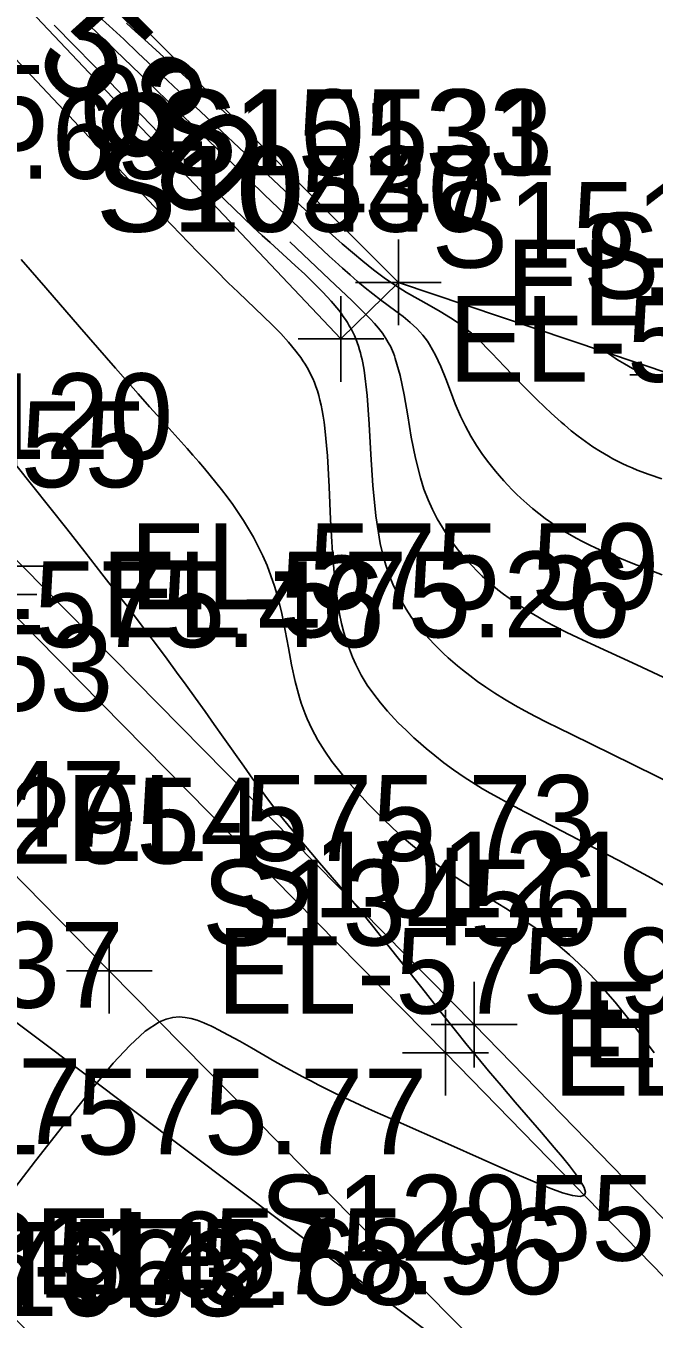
# Model space of a CAD drawing. Extents: x 1729869 to 1735532, y 648588 to 653771.
# Drawn here: x 1731155.8 to 1731185.1, y 652113.8 to 652174.1 of the extents above; entities that cross this region are included whole.
import ezdxf

# ---------------------------------------------------------------- set-up
doc = ezdxf.new("R2010")
doc.units = 0
for name, color, linetype in [('SURVEY - CENTERLINE - Preliminary', 7, 'Continuous'), ('SURVEY - CONTOURS - Index with Text', 7, 'Continuous'), ('SURVEY - CONTOURS - Intermediate with optional Text', 7, 'Continuous'), ('SURVEY - DRAINAGE - Area Shapes', 7, 'Continuous'), ('SURVEY - DRAINAGE - Area Shapes Text', 7, 'Continuous'), ('SURVEY - DTM - Breaklines', 7, 'Continuous'), ('SURVEY - DTM - Breaklines - Points - Elevations', 7, 'Continuous'), ('SURVEY - DTM - Breaklines - Points - Locators', 7, 'Continuous'), ('SURVEY - DTM - Breaklines - Points - Numbers', 7, 'Continuous'), ('SURVEY - NON-TRANSPORTATION - Features', 7, 'Continuous'), ('SURVEY - TRAFFIC CONTROL - Pavement Marking - Points - Elevations', 7, 'Continuous'), ('SURVEY - TRAFFIC CONTROL - Pavement Marking - Points - Numbers', 7, 'Continuous'), ('SURVEY - TRANSPORTATION - Features', 7, 'Continuous'), ('SURVEY - TRANSPORTATION - Features - Points - Elevations', 7, 'Continuous'), ('SURVEY - TRANSPORTATION - Features - Points - Locators', 7, 'Continuous'), ('SURVEY - TRANSPORTATION - Features - Points - Numbers', 7, 'Continuous'), ('SURVEY - TRANSPORTATION - Roads', 7, 'Continuous'), ('SURVEY - TRANSPORTATION - Roads - Points - Elevations', 7, 'Continuous'), ('SURVEY - TRANSPORTATION - Roads - Points - Locators', 7, 'Continuous'), ('SURVEY - TRANSPORTATION - Roads - Points - Numbers', 7, 'Continuous')]:
    doc.layers.add(name, color=color, linetype=linetype)

msp = doc.modelspace()

# ---------------------------------------------------------------- linework, layer by layer
at = {"layer": 'SURVEY - CENTERLINE - Preliminary'}
msp.add_arc((1729018.342, 650008.232), 3000, 36.727042, 45.05905, dxfattribs=at)
at = {"layer": 'SURVEY - CONTOURS - Index with Text'}
msp.add_lwpolyline([(1731186.507, 652143.25), (1731184.29, 652144.293), (1731182.16, 652145.272), (1731181.556, 652145.554), (1731181, 652145.822), (1731180.49, 652146.078), (1731180.066, 652146.305), (1731179.673, 652146.527), (1731179.309, 652146.747), (1731178.968, 652146.964), (1731178.648, 652147.181), (1731178.344, 652147.398), (1731178.075, 652147.598), (1731177.817, 652147.801), (1731177.566, 652148.007), (1731177.322, 652148.218), (1731177.085, 652148.435), (1731176.852, 652148.66), (1731176.611, 652148.905), (1731176.374, 652149.16), (1731176.142, 652149.428), (1731175.914, 652149.709), (1731175.691, 652150.004), (1731175.472, 652150.315), (1731175.226, 652150.698), (1731174.99, 652151.105), (1731174.766, 652151.538), (1731174.558, 652151.999), (1731174.368, 652152.489), (1731174.199, 652153.01), (1731173.966, 652153.94), (1731173.776, 652154.92), (1731173.61, 652155.914), (1731173.445, 652156.882), (1731173.259, 652157.787), (1731173.033, 652158.59), (1731172.99, 652158.71), (1731172.946, 652158.826), (1731172.9, 652158.938), (1731172.852, 652159.047), (1731172.802, 652159.152), (1731172.751, 652159.254), (1731172.597, 652159.523), (1731172.43, 652159.77), (1731172.252, 652160.001), (1731172.063, 652160.22), (1731171.865, 652160.432), (1731171.661, 652160.64), (1731171.447, 652160.853), (1731171.002, 652161.286), (1731169.963, 652162.275), (1731168.12, 652164.031)], dxfattribs=at)
at = {"layer": 'SURVEY - CONTOURS - Intermediate with optional Text'}
for points in [[(1731185.463, 652148.49), (1731184.108, 652149.025), (1731183.496, 652149.27), (1731182.926, 652149.505), (1731182.399, 652149.737), (1731182.068, 652149.894), (1731181.753, 652150.051), (1731181.454, 652150.21), (1731181.168, 652150.371), (1731180.894, 652150.534), (1731180.63, 652150.701), (1731180.315, 652150.911), (1731180.011, 652151.127), (1731179.718, 652151.35), (1731179.433, 652151.58), (1731179.156, 652151.818), (1731178.885, 652152.065), (1731178.681, 652152.261), (1731178.48, 652152.462), (1731178.282, 652152.67), (1731178.086, 652152.884), (1731177.891, 652153.105), (1731177.699, 652153.334), (1731177.397, 652153.713), (1731177.103, 652154.112), (1731176.819, 652154.53), (1731176.549, 652154.967), (1731176.297, 652155.423), (1731176.065, 652155.897), (1731175.822, 652156.471), (1731175.599, 652157.056), (1731175.382, 652157.639), (1731175.157, 652158.207), (1731174.912, 652158.745), (1731174.633, 652159.241), (1731174.532, 652159.392), (1731174.425, 652159.538), (1731174.314, 652159.678), (1731174.031, 652159.986), (1731173.724, 652160.27), (1731173.396, 652160.539), (1731173.055, 652160.798), (1731172.349, 652161.318), (1731171.989, 652161.595), (1731171.632, 652161.882), (1731171.276, 652162.178), (1731170.922, 652162.482), (1731170.572, 652162.79), (1731170.226, 652163.103), (1731169.943, 652163.362), (1731169.385, 652163.884), (1731168.558, 652164.671), (1731166.943, 652166.219), (1731165.515, 652167.6), (1731163.15, 652169.885), (1731161.135, 652171.853), (1731159.996, 652172.957), (1731159.122, 652173.796), (1731158.533, 652174.352)], [(1731185.446, 652152.964), (1731184.862, 652153.169), (1731184.311, 652153.381), (1731184.071, 652153.481), (1731183.838, 652153.584), (1731183.612, 652153.69), (1731183.392, 652153.798), (1731183.177, 652153.91), (1731182.968, 652154.025), (1731182.598, 652154.243), (1731182.242, 652154.471), (1731181.896, 652154.71), (1731181.561, 652154.958), (1731181.235, 652155.216), (1731180.915, 652155.482), (1731180.76, 652155.616), (1731180.606, 652155.752), (1731180.299, 652156.03), (1731179.994, 652156.316), (1731179.616, 652156.681), (1731179.238, 652157.055), (1731178.862, 652157.435), (1731178.49, 652157.819), (1731178.123, 652158.203), (1731177.534, 652158.827), (1731177.305, 652159.068), (1731177.073, 652159.304), (1731176.835, 652159.534), (1731176.587, 652159.758), (1731176.325, 652159.975), (1731176.144, 652160.113), (1731176.05, 652160.181), (1731175.599, 652160.483), (1731175.116, 652160.776), (1731174.609, 652161.067), (1731174.088, 652161.362), (1731173.561, 652161.669), (1731173.037, 652161.995), (1731172.517, 652162.35), (1731172.009, 652162.726), (1731171.513, 652163.119), (1731171.03, 652163.522), (1731170.56, 652163.932), (1731170.103, 652164.343), (1731169.531, 652164.869), (1731168.152, 652166.158), (1731164.947, 652169.169), (1731163.469, 652170.552), (1731162.419, 652171.543), (1731161.055, 652172.833), (1731160.373, 652173.472), (1731159.699, 652174.095), (1731159.22, 652174.532)], [(1731186.493, 652138.463), (1731184.075, 652139.658), (1731181.254, 652141.044), (1731180.649, 652141.342), (1731180.085, 652141.624), (1731179.561, 652141.892), (1731179.074, 652142.149), (1731178.622, 652142.398), (1731178.124, 652142.689), (1731177.668, 652142.972), (1731177.25, 652143.251), (1731176.862, 652143.524), (1731176.501, 652143.795), (1731176.16, 652144.064), (1731175.932, 652144.251), (1731175.711, 652144.438), (1731175.495, 652144.628), (1731175.283, 652144.821), (1731175.076, 652145.019), (1731174.872, 652145.221), (1731174.591, 652145.517), (1731174.316, 652145.828), (1731174.049, 652146.158), (1731173.79, 652146.51), (1731173.541, 652146.886), (1731173.305, 652147.288), (1731173.108, 652147.664), (1731172.924, 652148.065), (1731172.752, 652148.493), (1731172.595, 652148.95), (1731172.455, 652149.439), (1731172.333, 652149.96), (1731172.126, 652151.251), (1731171.989, 652152.654), (1731171.895, 652154.102), (1731171.814, 652155.526), (1731171.718, 652156.859), (1731171.577, 652158.034), (1731171.548, 652158.207), (1731171.516, 652158.374), (1731171.483, 652158.536), (1731171.447, 652158.692), (1731171.409, 652158.843), (1731171.369, 652158.988), (1731171.314, 652159.165), (1731171.254, 652159.335), (1731171.191, 652159.499), (1731171.123, 652159.658), (1731171.05, 652159.812), (1731170.972, 652159.963), (1731170.888, 652160.113), (1731170.8, 652160.26), (1731170.706, 652160.405), (1731170.607, 652160.549), (1731170.504, 652160.691), (1731170.396, 652160.833), (1731170.043, 652161.259), (1731169.656, 652161.681), (1731169.242, 652162.099), (1731168.809, 652162.514), (1731168.363, 652162.926), (1731167.193, 652163.988), (1731166.835, 652164.317), (1731166.396, 652164.726), (1731165.959, 652165.14), (1731165.523, 652165.559), (1731165.091, 652165.98), (1731164.662, 652166.403), (1731164.073, 652166.989), (1731163.421, 652167.647), (1731162.837, 652168.243), (1731161.991, 652169.115), (1731158.949, 652172.274), (1731158.096, 652173.155), (1731157.141, 652174.133)], [(1731166.609, 652168.71), (1731165.21, 652169.956), (1731163.942, 652171.094), (1731162.769, 652172.158), (1731161.345, 652173.458), (1731160.92, 652173.843), (1731160.5, 652174.221)], [(1731186.402, 652133.526), (1731184.97, 652134.346), (1731183.454, 652135.165), (1731181.918, 652135.966), (1731180.428, 652136.732), (1731179.049, 652137.446), (1731178.622, 652137.671), (1731178.214, 652137.89), (1731177.824, 652138.103), (1731177.452, 652138.312), (1731177.097, 652138.518), (1731176.758, 652138.723), (1731176.236, 652139.058), (1731175.751, 652139.392), (1731175.298, 652139.726), (1731174.874, 652140.06), (1731174.474, 652140.393), (1731174.092, 652140.726), (1731173.902, 652140.897), (1731173.715, 652141.069), (1731173.531, 652141.242), (1731173.35, 652141.418), (1731173.172, 652141.596), (1731172.995, 652141.778), (1731172.662, 652142.139), (1731172.338, 652142.519), (1731172.026, 652142.922), (1731171.728, 652143.354), (1731171.449, 652143.818), (1731171.191, 652144.317), (1731171.036, 652144.66), (1731170.893, 652145.021), (1731170.76, 652145.401), (1731170.639, 652145.803), (1731170.53, 652146.226), (1731170.434, 652146.674), (1731170.229, 652148.036), (1731170.098, 652149.524), (1731170.013, 652151.067), (1731169.944, 652152.596), (1731169.866, 652154.043), (1731169.75, 652155.337), (1731169.713, 652155.621), (1731169.671, 652155.893), (1731169.626, 652156.153), (1731169.576, 652156.401), (1731169.521, 652156.638), (1731169.461, 652156.864), (1731169.399, 652157.072), (1731169.332, 652157.271), (1731169.259, 652157.463), (1731169.182, 652157.647), (1731169.1, 652157.825), (1731169.012, 652157.998), (1731168.922, 652158.161), (1731168.827, 652158.32), (1731168.728, 652158.476), (1731168.623, 652158.629), (1731168.513, 652158.781), (1731168.398, 652158.932), (1731168.06, 652159.34), (1731167.691, 652159.745), (1731167.298, 652160.147), (1731166.89, 652160.547), (1731165.703, 652161.677), (1731165.249, 652162.116), (1731164.678, 652162.681), (1731164.257, 652163.105), (1731163.834, 652163.536), (1731163.411, 652163.972), (1731162.991, 652164.41), (1731162.273, 652165.164), (1731160.836, 652166.693), (1731157.832, 652169.904), (1731154.82, 652173.104)], [(1731185.099, 652126.191), (1731184.743, 652126.676), (1731184.385, 652127.155), (1731184.021, 652127.629), (1731183.652, 652128.097), (1731183.274, 652128.557), (1731182.833, 652129.071), (1731182.415, 652129.533), (1731182.009, 652129.956), (1731181.588, 652130.369), (1731181.15, 652130.772), (1731180.694, 652131.164), (1731180.217, 652131.543), (1731179.555, 652132.027), (1731178.867, 652132.491), (1731178.164, 652132.94), (1731177.459, 652133.377), (1731176.763, 652133.805), (1731176.089, 652134.228), (1731175.869, 652134.369), (1731175.653, 652134.511), (1731175.441, 652134.653), (1731175.232, 652134.796), (1731175.026, 652134.94), (1731174.824, 652135.087), (1731174.317, 652135.472), (1731173.829, 652135.869), (1731173.359, 652136.277), (1731172.904, 652136.693), (1731172.464, 652137.115), (1731172.038, 652137.542), (1731171.758, 652137.83), (1731171.482, 652138.121), (1731171.211, 652138.416), (1731170.821, 652138.859), (1731170.443, 652139.315), (1731170.081, 652139.787), (1731169.741, 652140.275), (1731169.427, 652140.781), (1731169.143, 652141.307), (1731169.031, 652141.539), (1731168.926, 652141.775), (1731168.827, 652142.016), (1731168.734, 652142.262), (1731168.647, 652142.514), (1731168.566, 652142.771), (1731168.368, 652143.516), (1731168.2, 652144.295), (1731168.048, 652145.092), (1731167.899, 652145.895), (1731167.738, 652146.688), (1731167.551, 652147.458), (1731167.402, 652147.964), (1731167.236, 652148.453), (1731167.053, 652148.925), (1731166.856, 652149.382), (1731166.644, 652149.822), (1731166.419, 652150.249), (1731166.191, 652150.646), (1731165.953, 652151.031), (1731165.707, 652151.406), (1731165.453, 652151.771), (1731165.192, 652152.127), (1731164.927, 652152.475), (1731164.667, 652152.805), (1731164.404, 652153.13), (1731164.138, 652153.449), (1731163.87, 652153.765), (1731163.599, 652154.076), (1731163.327, 652154.385), (1731162.767, 652155.009), (1731161.927, 652155.937), (1731161.571, 652156.334), (1731161.042, 652156.931), (1731159.991, 652158.138), (1731158.313, 652160.067), (1731156.745, 652161.884), (1731155.597, 652163.2)], [(1731182.682, 652159.039), (1731182.784, 652158.952), (1731182.917, 652158.848), (1731183.122, 652158.703), (1731183.391, 652158.527), (1731183.716, 652158.328), (1731184.09, 652158.115), (1731184.505, 652157.898), (1731184.952, 652157.685), (1731185.175, 652157.587)], [(1731155.307, 652119.908), (1731156.267, 652121.157), (1731157.357, 652122.55), (1731158.231, 652123.672), (1731159.075, 652124.738), (1731159.885, 652125.709), (1731160.654, 652126.543), (1731161.377, 652127.201), (1731162.049, 652127.644), (1731162.36, 652127.773), (1731162.66, 652127.846), (1731162.952, 652127.87), (1731163.237, 652127.852), (1731163.52, 652127.798), (1731163.802, 652127.714), (1731163.958, 652127.657), (1731164.115, 652127.595), (1731164.273, 652127.526), (1731164.433, 652127.452), (1731164.595, 652127.374), (1731164.759, 652127.291), (1731165.263, 652127.025), (1731165.786, 652126.736), (1731166.323, 652126.43), (1731167.424, 652125.797), (1731167.979, 652125.484), (1731168.351, 652125.279), (1731168.723, 652125.079), (1731169.095, 652124.884), (1731169.469, 652124.692), (1731169.843, 652124.504), (1731170.22, 652124.32), (1731170.68, 652124.1), (1731171.145, 652123.883), (1731171.617, 652123.668), (1731172.095, 652123.452), (1731173.165, 652122.978), (1731175.482, 652121.956), (1731177.081, 652121.244), (1731178.237, 652120.73), (1731179.002, 652120.395), (1731179.658, 652120.117), (1731180.277, 652119.87), (1731180.832, 652119.671), (1731181.297, 652119.54), (1731181.644, 652119.493), (1731181.848, 652119.551), (1731181.893, 652119.696), (1731181.828, 652119.92), (1731181.669, 652120.209), (1731181.436, 652120.551), (1731181.146, 652120.931), (1731180.818, 652121.335), (1731180.439, 652121.789), (1731179.843, 652122.482), (1731178.617, 652123.901), (1731177.96, 652124.67), (1731177.38, 652125.358), (1731176.873, 652125.968), (1731176.388, 652126.56), (1731175.843, 652127.232), (1731175.222, 652128.01), (1731174.261, 652129.225), (1731172.566, 652131.378), (1731171.986, 652132.109), (1731171.518, 652132.687), (1731171.279, 652132.978), (1731171.038, 652133.268), (1731170.592, 652133.796), (1731169.505, 652135.063), (1731169.096, 652135.544), (1731168.676, 652136.042), (1731168.251, 652136.555), (1731167.826, 652137.077), (1731167.407, 652137.606), (1731166.946, 652138.209), (1731166.682, 652138.566), (1731166.395, 652138.963), (1731165.966, 652139.57), (1731165.017, 652140.92), (1731164.597, 652141.514), (1731164.167, 652142.119), (1731163.726, 652142.733), (1731163.278, 652143.353), (1731162.838, 652143.955), (1731162.393, 652144.558), (1731161.945, 652145.16), (1731161.496, 652145.758), (1731161.05, 652146.349), (1731160.607, 652146.931), (1731160.185, 652147.481), (1731159.362, 652148.546), (1731158.569, 652149.56), (1731157.721, 652150.633), (1731155.343, 652153.627)]]:
    msp.add_lwpolyline(points, dxfattribs=at)
at = {"layer": 'SURVEY - DRAINAGE - Area Shapes'}
msp.add_lwpolyline([(1731097.142, 652171.409), (1731011.148, 652256.97), (1730865.03, 652403.158), (1730749.606, 652518.939), (1730781.764, 652550.883), (1730851.291, 652571.58), (1730949.072, 652515.98), (1730982.838, 652438.563), (1731020.351, 652368.14), (1731165.291, 652192.393), (1731281.807, 652137.032), (1731316.797, 652088.672), (1731252.279, 652032.718), (1731179.777, 652109.245)], close=True, dxfattribs=at)
at = {"layer": 'SURVEY - DRAINAGE - Area Shapes Text'}
msp.add_lwpolyline([(1731252.279, 652032.718), (1731252.279, 652032.718), (1731331.927, 651940.868), (1731382.756, 651879.672), (1731447.67, 651794.75), (1731482.093, 651747.619), (1731463.009, 651708.574), (1731417.334, 651769.604), (1731372.727, 651826.43), (1731331.142, 651879.707), (1731270.184, 651948.802), (1731219.221, 652002.428), (1731149.8, 652071.308), (1731071.45, 652144.137), (1731094.843, 652173.647), (1731097.142, 652171.409), (1731179.777, 652109.245)], close=True, dxfattribs=at)
at = {"layer": 'SURVEY - DTM - Breaklines'}
for points in [[(1731173.177, 652162.133), (1731170.5, 652159.498), (1731153.304, 652177.685), (1731135.911, 652195.641), (1731118.174, 652213.343), (1731103.282, 652228.587), (1731085.963, 652246.682), (1731068.193, 652264.268), (1731049.977, 652281.46), (1731042.311, 652290.419), (1731041.406, 652292.943), (1731038.991, 652294.926), (1731037.062, 652296.182), (1731033.469, 652298.672), (1731021.7, 652310.15), (1731004.316, 652328.046), (1730986.687, 652345.773), (1730968.734, 652363.274), (1730957.995, 652374.725), (1730940.405, 652392.322), (1730922.559, 652409.914), (1730904.882, 652427.475), (1730887.191, 652445.181), (1730869.266, 652462.674)], [(1731035.462, 652269.556), (1731036.254, 652268.75), (1731049.78, 652255.258), (1731071.01, 652234.055), (1731092.233, 652212.831), (1731113.392, 652191.515), (1731134.61, 652170.281), (1731155.653, 652148.89), (1731176.704, 652127.515), (1731197.722, 652105.922), (1731218.638, 652084.352), (1731239.234, 652062.543), (1731259.779, 652040.444), (1731279.977, 652018.028), (1731278.681, 652016.879)], [(1731173.177, 652162.133), (1731185.96, 652157.822), (1731193.021, 652156.379), (1731200.301, 652157.188), (1731222.402, 652143.758), (1731259.134, 652109.719), (1731287.468, 652067.609), (1731323.876, 652033.257), (1731358.72, 651988.1), (1731387.259, 651947.011), (1731417.761, 651907.382), (1731444.904, 651865.257), (1731475.096, 651825.397), (1731506.912, 651797.592), (1731507.786, 651795.548)]]:
    msp.add_lwpolyline(points, dxfattribs=at)
at = {"layer": 'SURVEY - DTM - Breaklines - Points - Locators'}
for p, q in [((1731173.177, 652164.133), (1731173.177, 652160.133)), ((1731173.177, 652164.133), (1731173.177, 652160.133)), ((1731175.177, 652162.133), (1731171.177, 652162.133)), ((1731175.177, 652162.133), (1731171.177, 652162.133)), ((1731170.5, 652161.498), (1731170.5, 652157.498)), ((1731170.5, 652161.498), (1731170.5, 652157.498)), ((1731172.5, 652159.498), (1731168.5, 652159.498)), ((1731172.5, 652159.498), (1731168.5, 652159.498)), ((1731187.96, 652157.822), (1731183.96, 652157.822)), ((1731157.653, 652148.89), (1731153.653, 652148.89)), ((1731176.704, 652129.515), (1731176.704, 652125.515)), ((1731178.704, 652127.515), (1731174.704, 652127.515))]:
    msp.add_line(p, q, dxfattribs=at)
at = {"layer": 'SURVEY - NON-TRANSPORTATION - Features'}
msp.add_lwpolyline([(1731173.177, 652162.133), (1731159.044, 652176.285)], dxfattribs=at)
at = {"layer": 'SURVEY - TRANSPORTATION - Features'}
msp.add_lwpolyline([(1731033.434, 652270.024), (1731034.936, 652267.426), (1731048.46, 652253.936), (1731069.689, 652232.733), (1731090.91, 652211.511), (1731112.063, 652190.199), (1731133.28, 652168.968), (1731154.322, 652147.578), (1731175.372, 652126.204), (1731196.374, 652104.628), (1731217.283, 652083.065), (1731237.88, 652061.256), (1731258.402, 652039.18), (1731278.681, 652016.879)], dxfattribs=at)
at = {"layer": 'SURVEY - TRANSPORTATION - Features - Points - Locators'}
for p, q in [((1731156.322, 652147.578), (1731152.322, 652147.578)), ((1731175.372, 652128.204), (1731175.372, 652124.204)), ((1731177.372, 652126.204), (1731173.372, 652126.204))]:
    msp.add_line(p, q, dxfattribs=at)
at = {"layer": 'SURVEY - TRANSPORTATION - Roads'}
msp.add_lwpolyline([(1731092.244, 652198.318), (1731110.548, 652179.854), (1731142.862, 652147.122), (1731152.688, 652137.151), (1731159.703, 652130.027), (1731177.944, 652111.504), (1731189.048, 652099.987), (1731201.505, 652086.997), (1731205.657, 652082.667), (1731240.089, 652046.42), (1731254.968, 652030.216), (1731269.804, 652013.975), (1731291.041, 651990.04)], dxfattribs=at)
at = {"layer": 'SURVEY - TRANSPORTATION - Roads - Points - Locators'}
for p, q in [((1731159.703, 652132.027), (1731159.703, 652128.027)), ((1731161.703, 652130.027), (1731157.703, 652130.027))]:
    msp.add_line(p, q, dxfattribs=at)

# ---------------------------------------------------------------- texts
at = {"layer": 'SURVEY - CONTOURS - Index with Text'}
msp.add_text('580', height=5, rotation=315.2974, dxfattribs=at).set_placement((1731155.991, 652172.483))
at = {"layer": 'SURVEY - DTM - Breaklines - Points - Elevations'}
for s, p in [('EL-575.02', (1731139.61, 652168.281)), ('EL-582.20', (1731178.177, 652160.133)), ('EL-582.20', (1731178.177, 652160.133)), ('EL-578.31', (1731175.5, 652157.498)), ('EL-578.31', (1731175.5, 652157.498)), ('EL-575.59', (1731160.653, 652146.89)), ('EL-576.15', (1731181.704, 652125.515))]:
    msp.add_text(s, height=4, dxfattribs=at).set_placement(p)
at = {"layer": 'SURVEY - DTM - Breaklines - Points - Numbers'}
for s, p in [('S15133', (1731161.937, 652167.133)), ('S10531', (1731162.095, 652167.133)), ('S10530', (1731159.087, 652164.498)), ('S10447', (1731159.26, 652164.498)), ('S15134', (1731174.72, 652162.822)), ('S15135', (1731181.781, 652161.379)), ('S10120', (1731144.24, 652153.89)), ('S10121', (1731165.622, 652132.515))]:
    msp.add_text(s, height=4, dxfattribs=at).set_placement(p)
at = {"layer": 'SURVEY - TRAFFIC CONTROL - Pavement Marking - Points - Elevations'}
for s, p in [('EL-575.47', (1731135.765, 652135.811)), ('EL-575.37', (1731135.695, 652128.298)), ('EL-575.77', (1731149.841, 652121.458)), ('EL-575.42', (1731142.926, 652114.309)), ('EL-575.68', (1731149.586, 652114.441))]:
    msp.add_text(s, height=4, dxfattribs=at).set_placement(p)
at = {"layer": 'SURVEY - TRAFFIC CONTROL - Pavement Marking - Points - Numbers'}
msp.add_text('S11963', height=4, dxfattribs=at).set_placement((1731147.796, 652113.921))
at = {"layer": 'SURVEY - TRANSPORTATION - Features - Points - Elevations'}
for s, p in [('EL-574.69', (1731138.28, 652166.968)), ('EL-575.26', (1731159.322, 652145.578)), ('EL-575.82', (1731180.372, 652124.204))]:
    msp.add_text(s, height=4, dxfattribs=at).set_placement(p)
at = {"layer": 'SURVEY - TRANSPORTATION - Features - Points - Numbers'}
for s, p in [('S13455', (1731143.082, 652152.578)), ('S13456', (1731164.022, 652131.204))]:
    msp.add_text(s, height=4, dxfattribs=at).set_placement(p)
at = {"layer": 'SURVEY - TRANSPORTATION - Roads - Points - Elevations'}
for s, p in [('EL-575.46', (1731147.862, 652145.122)), ('EL-575.73', (1731157.688, 652135.151)), ('EL-575.94', (1731164.703, 652128.027)), ('EL-575.96', (1731156.218, 652114.94))]:
    msp.add_text(s, height=4, dxfattribs=at).set_placement(p)
at = {"layer": 'SURVEY - TRANSPORTATION - Roads - Points - Numbers'}
for s, p in [('S12953', (1731141.448, 652142.151)), ('S12954', (1731148.463, 652135.027)), ('S13117', (1731139.978, 652121.94)), ('S12955', (1731166.704, 652116.504)), ('S13116', (1731146.849, 652114.78))]:
    msp.add_text(s, height=4, dxfattribs=at).set_placement(p)

doc.saveas('drawing.dxf')
